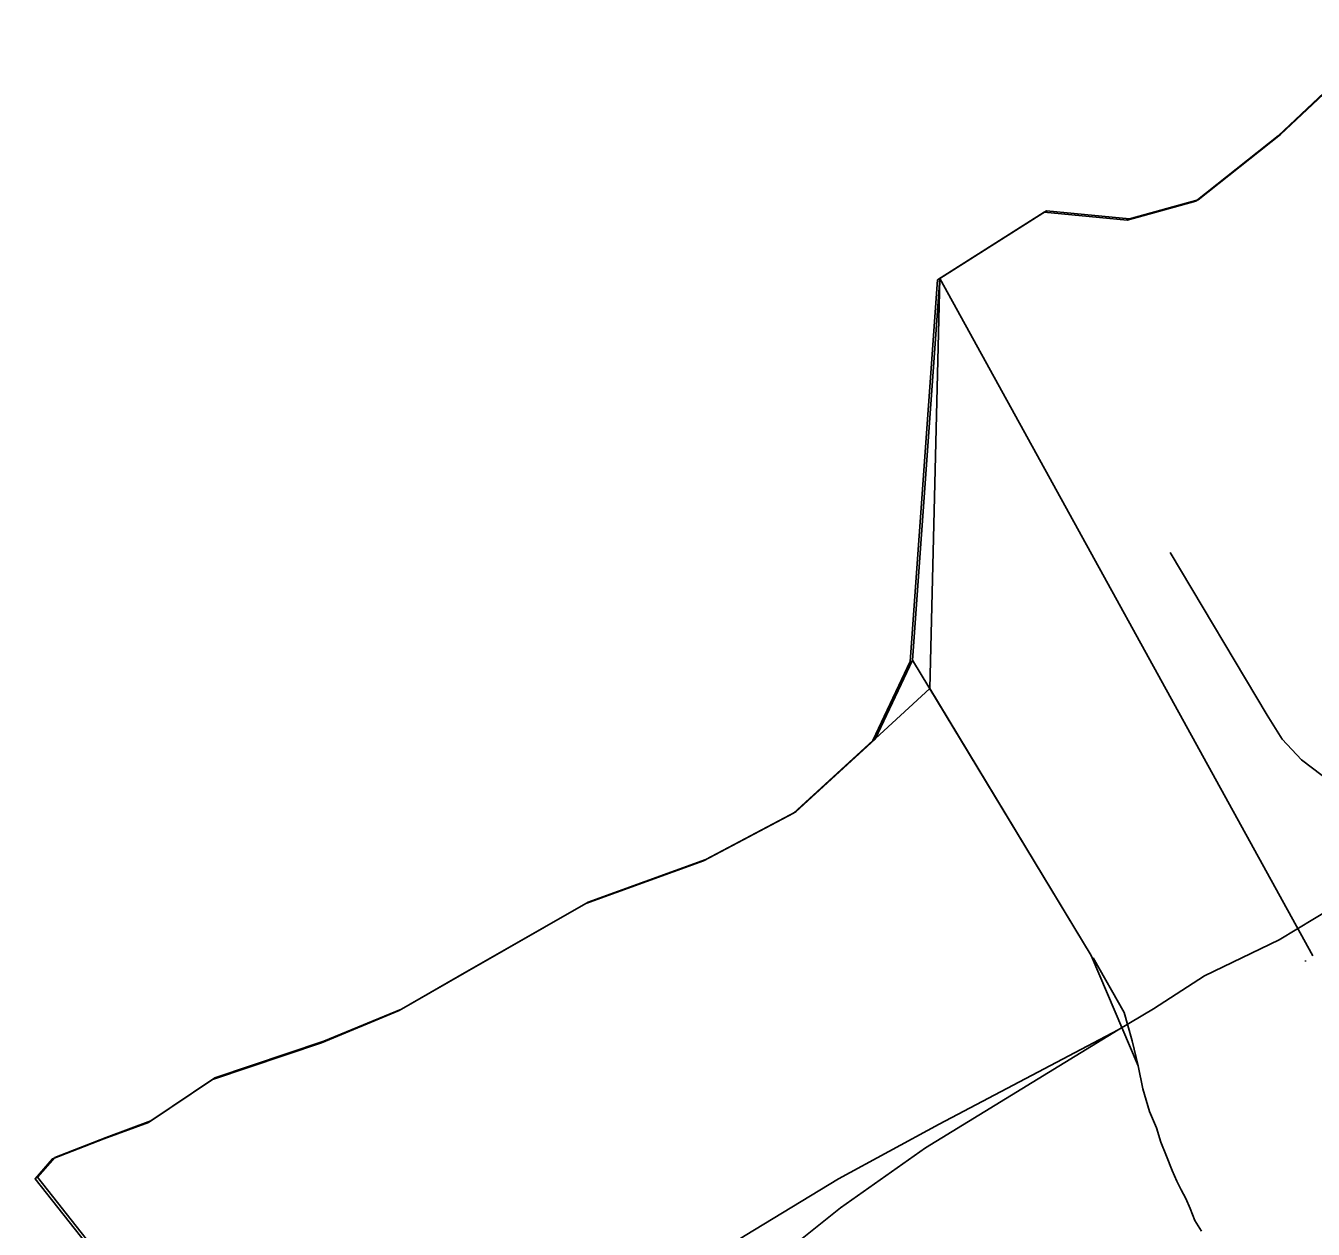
# Model space of a CAD drawing. Extents: x 2010165 to 2382125, y 1060529 to 1407316.
# Drawn here: x 2183090 to 2185453, y 1275546 to 1277757 of the extents above; entities that cross this region are included whole.
import ezdxf

# ---------------------------------------------------------------- set-up
doc = ezdxf.new("R2010")
doc.units = 0
for name, color, linetype in [('GM_X_Corporation', 7, 'Continuous'), ('GM_X_County', 7, 'Continuous'), ('GM_X_Major_Lake', 7, 'Continuous'), ('GM_X_Major_River', 7, 'Continuous'), ('GM_X_Rail_Line', 7, 'Continuous')]:
    doc.layers.add(name, color=color, linetype=linetype)

msp = doc.modelspace()

# ---------------------------------------------------------------- linework, layer by layer
at = {"layer": 'GM_X_Corporation'}
msp.add_lwpolyline([(2183365.5, 1275311.6), (2183106.8, 1275639.4), (2183138.6, 1275675.7), (2183232.7, 1275712.4), (2183314.7, 1275742.9), (2183432.6, 1275821.8), (2183632.7, 1275889.2), (2183774.8, 1275948.2), (2183894.7, 1276017.1), (2184117.6, 1276144.9), (2184333.5, 1276223), (2184499.1, 1276310.7), (2184644.4, 1276444.4), (2184713.3, 1276589.5), (2184763.5, 1277290.4), (2184958.9, 1277414.5), (2185111.4, 1277399.8), (2185237.4, 1277435), (2185388.8, 1277554.7), (2185526, 1277684.3)], dxfattribs=at)
at = {"layer": 'GM_X_County'}
msp.add_lwpolyline([(2183365.5, 1275311.6), (2183106.8, 1275639.4), (2183138.6, 1275675.7), (2183232.7, 1275712.4), (2183314.7, 1275742.9), (2183432.6, 1275821.8), (2183632.7, 1275889.2), (2183774.8, 1275948.2), (2183894.7, 1276017.1), (2184117.6, 1276144.9), (2184333.5, 1276223), (2184499.1, 1276310.7), (2184644.4, 1276444.4), (2184713.3, 1276589.5), (2184763.5, 1277290.4), (2184958.9, 1277414.5), (2185111.4, 1277399.8), (2185237.4, 1277435), (2185388.8, 1277554.7), (2185526, 1277684.3)], dxfattribs=at)
at = {"layer": 'GM_X_Major_Lake'}
msp.add_line((2184749.3, 1276539.6), (2184767.9, 1277293), dxfattribs=at)
for points in [[(2183899.1, 1276019.7), (2184122, 1276147.4), (2184337.8, 1276225.6), (2184503.5, 1276313.3), (2184648.7, 1276447), (2184717.7, 1276592.1), (2184767.9, 1277293), (2184963.3, 1277417.1), (2185115.8, 1277402.3), (2185241.8, 1277437.5), (2185393.1, 1277557.2), (2185530.4, 1277686.9), (2185573, 1277757.2)], [(2184767.9, 1277293), (2184963.3, 1277417.1), (2185115.8, 1277402.3), (2185241.8, 1277437.5), (2185393.1, 1277557.2), (2185530.4, 1277686.9), (2185573, 1277757.2)], [(2183899.1, 1276019.7), (2184122, 1276147.4), (2184337.8, 1276225.6), (2184503.5, 1276313.3), (2184749.3, 1276539.6)], [(2183369.9, 1275314.2), (2183111.1, 1275641.9), (2183143, 1275678.2), (2183237, 1275714.9), (2183319.1, 1275745.5), (2183436.9, 1275824.4), (2183637.1, 1275891.8), (2183779.2, 1275950.8), (2183899.1, 1276019.7)]]:
    msp.add_lwpolyline(points, dxfattribs=at)
at = {"layer": 'GM_X_Major_River'}
for points in [[(2184749.3, 1276539.6), (2184767.9, 1277293)], [(2184767.9, 1277293), (2185452.2, 1276048.9)], [(2184767.9, 1277293), (2185452.2, 1276048.9)], [(2184717.7, 1276592.1), (2185045.5, 1276049.1)], [(2185045.5, 1276049.1), (2184749.3, 1276539.6)], [(2185248, 1275542.9), (2185235.7, 1275562.8), (2185227.4, 1275584.8), (2185219.1, 1275602.8), (2185210.9, 1275618.7), (2185202.6, 1275634.7), (2185194.3, 1275654.6), (2185184, 1275680.6), (2185173.6, 1275706.6), (2185165.2, 1275732.5), (2185152.8, 1275762.5), (2185140.2, 1275804.5), (2185131.6, 1275846.5), (2185045.5, 1276049.1)], [(2185049, 1276045.1), (2185106.2, 1275944.5), (2185112.5, 1275920.5), (2185120.9, 1275892.5), (2185131.6, 1275846.5), (2185140.2, 1275804.5), (2185152.8, 1275762.5), (2185165.2, 1275732.5), (2185173.6, 1275706.6), (2185184, 1275680.6), (2185194.3, 1275654.6), (2185202.6, 1275634.7), (2185210.9, 1275618.7), (2185219.1, 1275602.8), (2185227.4, 1275584.8), (2185235.7, 1275562.8), (2185248, 1275542.9)], [(2185438.9, 1276040.3), (2185438.7, 1276038.6)]]:
    msp.add_lwpolyline(points, dxfattribs=at)
at = {"layer": 'GM_X_Rail_Line'}
for points in [[(2186349.3, 1276621.8), (2186191.8, 1276561.2), (2186128, 1276540.7), (2186062.8, 1276521.7), (2186008.2, 1276502.8), (2185974.8, 1276489.1), (2185940.6, 1276470.2), (2185887.5, 1276426.9), (2185839.7, 1276392), (2185809.4, 1276373.1), (2185772.2, 1276355.6), (2185722.2, 1276340.4), (2185680.4, 1276332.8), (2185631.9, 1276329.1), (2185581.8, 1276332.8), (2185540.8, 1276345), (2185502.9, 1276359.4), (2185469.5, 1276379.9), (2185431.6, 1276408.7), (2185395.9, 1276446.6), (2185368.6, 1276490.6), (2185190.4, 1276789.5)], [(2185095.1, 1275913.1), (2185159.8, 1275951.1), (2185253.6, 1276012), (2185390.6, 1276077.9), (2185520, 1276156.6), (2185672.4, 1276247.3), (2185879.7, 1276353.2)], [(2183089.6, 1274587.5), (2183522.2, 1274897.6), (2184236.5, 1275426.1), (2184410.3, 1275535.1), (2184581.5, 1275639.1), (2184766.6, 1275739.3), (2185095.1, 1275913.1)], [(2184453.2, 1275472.5), (2184487.6, 1275507.2), (2184585.3, 1275585.9), (2184741.3, 1275696.2), (2185095.1, 1275913.1)]]:
    msp.add_lwpolyline(points, dxfattribs=at)

doc.saveas('drawing.dxf')
